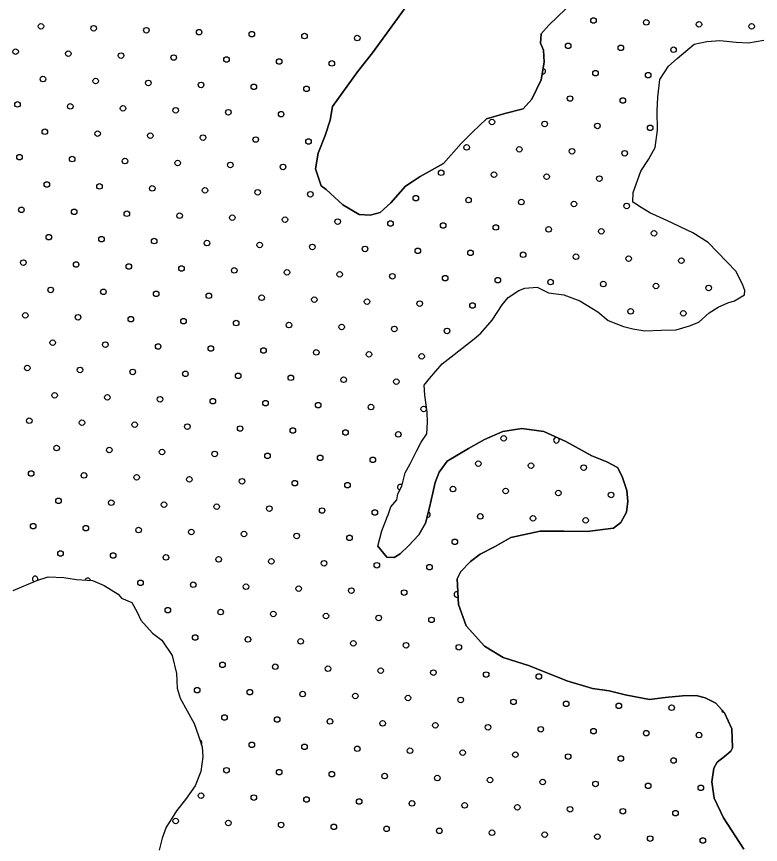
# Model space of a CAD drawing. Extents: x 1788175 to 1969470, y 584502 to 738744.
# Drawn here: x 1818039 to 1820884, y 707900 to 711066 of the extents above; entities that cross this region are included whole.
import ezdxf

# ---------------------------------------------------------------- set-up
doc = ezdxf.new("R2010")
doc.units = 0
for name, color, linetype in [('DESIGN - SCRATCH - User 1', 7, 'Continuous'), ('DESIGN - TRAFFIC CONTROL PERMANENT - Pavement Marking Text', 7, 'Continuous'), ('DESIGN - TRANSPORTATION - Edge of Traveled Way', 7, 'Continuous')]:
    doc.layers.add(name, color=color, linetype=linetype)

msp = doc.modelspace()

# ---------------------------------------------------------------- linework, layer by layer
at = {"layer": 'DESIGN - SCRATCH - User 1'}
for points in [[(1820140.1, 711096.2), (1820074.6, 711033.6), (1820045.8, 711000.3), (1820042.9, 710964.3), (1820054.2, 710937.9), (1820057.1, 710891.8), (1820045.5, 710823.9), (1820009.7, 710750.6), (1819976.8, 710713.3), (1819906.4, 710695), (1819836, 710674.6), (1819782.7, 710623.7), (1819739.7, 710580.6), (1819671.9, 710504.1), (1819582.7, 710454.1), (1819552.3, 710434.7), (1819525.8, 710417.3), (1819470.3, 710354.5), (1819429.5, 710317.4), (1819391.2, 710306.3), (1819349.3, 710309.3), (1819286.2, 710346.8), (1819223.6, 710404.4), (1819204, 710418.8), (1819181.6, 710483.5), (1819193, 710543.3), (1819218.7, 710610.8), (1819238.1, 710670.5), (1819247.3, 710722.4), (1819342.5, 710854.4), (1819400.2, 710927.2), (1819485.1, 711045.4), (1819572, 711165.6)], [(1819420.5, 709041.3), (1819435.9, 709099), (1819453.5, 709145.2), (1819456, 709152.5), (1819458.4, 709157.4), (1819470.7, 709191.7), (1819492.7, 709218.7), (1819497.6, 709240.7), (1819512.3, 709270.1), (1819524.6, 709321.6), (1819544.2, 709355.9), (1819568.6, 709404.8), (1819585.8, 709439.1), (1819607.8, 709471), (1819610.3, 709515.1), (1819608.9, 709553.8), (1819600.5, 709618.1), (1819597.4, 709656.3), (1819618, 709681.8), (1819667.3, 709738.8), (1819712.2, 709773.8), (1819789.6, 709834.1), (1819814.1, 709855.6), (1819857.3, 709904.7), (1819896.7, 709963.9), (1819919.4, 709991.4), (1819960, 710018.5), (1819982.2, 710028), (1820030.3, 710030.9), (1820073.8, 710009.8), (1820131.6, 710002.4), (1820193, 709979), (1820261.9, 709937.3), (1820301.1, 709904.3), (1820360.5, 709880.9), (1820396.3, 709872), (1820442.1, 709865), (1820504.1, 709867.5), (1820562.1, 709868.2), (1820612.5, 709883), (1820648.8, 709898.2), (1820687.7, 709933.3), (1820722.2, 709954.6), (1820758.6, 709971.8), (1820784.7, 709979.2), (1820823.3, 710002.3), (1820823.7, 710018.3), (1820816.2, 710038.5), (1820791.4, 710091.2), (1820684.2, 710201.9), (1820625.1, 710239.4), (1820526.3, 710285.8), (1820461, 710315.3), (1820427.5, 710336.1), (1820401.9, 710352.8), (1820396, 710356.9), (1820396.9, 710393), (1820426.9, 710474.4), (1820456, 710519.8), (1820481.1, 710565.3), (1820490.6, 710631.2), (1820488.4, 710705.4), (1820491.7, 710757.4), (1820499.3, 710825.4), (1820532.6, 710876.7), (1820565.3, 710906), (1820630.6, 710960.5), (1820678.8, 710971.4), (1820728.9, 710974.3), (1820790.7, 710968.8), (1820838.6, 710965.7), (1820896.9, 710976.4)], [(1820819.9, 707882.5), (1820742.9, 708002.6), (1820706.7, 708077.5), (1820698.2, 708139.9), (1820705.5, 708191.8), (1820718, 708215.5), (1820746.5, 708236.9), (1820771, 708256.4), (1820777.3, 708270.2), (1820775.1, 708342.4), (1820746.6, 708403.2), (1820713.5, 708440), (1820672, 708461), (1820638.2, 708469.9), (1820586.2, 708469.1), (1820520.1, 708462.6), (1820459.9, 708454), (1820366.4, 708472.2), (1820304.8, 708487.7), (1820241, 708497.2), (1820143.8, 708525.5), (1820001.2, 708582.9), (1819900, 708615.3), (1819829.1, 708659.1), (1819759, 708736.8), (1819729, 708817.7), (1819723.4, 708916), (1819738, 708943.7), (1819775, 708982.9), (1819811.6, 709010.1), (1819866.3, 709038.9), (1819929.1, 709073.5), (1820041.7, 709098.9), (1820133.7, 709098.8), (1820221.6, 709096.7), (1820321.9, 709110.4), (1820350.4, 709131.8), (1820371.3, 709171.3), (1820376.3, 709211.3), (1820373.3, 709253.4), (1820356.5, 709303.9), (1820345.1, 709328.2), (1820337.5, 709342.4), (1820296, 709363.4), (1820238.6, 709386.8), (1820139.9, 709441.2), (1820054.9, 709479.3), (1819971.2, 709491.3), (1819899, 709478.9), (1819828.2, 709448.5), (1819767.4, 709413.9), (1819686.3, 709365.7), (1819655.3, 709324.3), (1819640.4, 709284.6), (1819631.4, 709244.7), (1819618, 709188.9), (1819602.6, 709129.2), (1819577.5, 709083.7), (1819538.5, 709042.5), (1819505.8, 709011.3), (1819483.5, 708997.8), (1819455.5, 708998.4), (1819420.5, 709041.3)], [(1818026, 708871.3), (1818115.9, 708909.5), (1818159.9, 708923.6), (1818219.9, 708921.7), (1818267.9, 708913.8), (1818329.8, 708909.8), (1818373.8, 708889.9), (1818427.8, 708857.9), (1818439.9, 708841.9)], [(1818439.9, 708841.9), (1818479.7, 708824.9), (1818500.8, 708788.3), (1818514, 708757.9), (1818558.8, 708708.8), (1818594.2, 708681.9), (1818634.7, 708622.9), (1818651, 708554.4), (1818653.7, 708498.2), (1818664.7, 708459.9), (1818718.4, 708362.4), (1818735.2, 708316), (1818748.2, 708273.6), (1818751.3, 708235.5), (1818743.9, 708179.5), (1818722.6, 708123.9), (1818685.4, 708072.7), (1818650.3, 708029.4), (1818633.7, 708001.8), (1818610.8, 707966.2), (1818595.8, 707924.5), (1818584.7, 707878.7)]]:
    msp.add_lwpolyline(points, dxfattribs=at)
at = {"layer": 'DESIGN - TRAFFIC CONTROL PERMANENT - Pavement Marking Text'}
for centre in [(1820245.5, 711051.4), (1818132.3, 711029), (1818333.9, 711021.5), (1820447.1, 711043.9), (1820648.7, 711036.4), (1820850.3, 711029), (1818535.5, 711014), (1818737.1, 711006.6), (1818938.7, 710999.1), (1819140.3, 710991.6), (1819341.9, 710984.1), (1820148.4, 710954.3), (1818035.2, 710931.9), (1818236.8, 710924.4), (1820350, 710946.8), (1820551.6, 710939.3), (1818438.4, 710916.9), (1818640, 710909.5), (1818841.7, 710902), (1819043.3, 710894.5), (1819244.9, 710887.1), (1818139.8, 710827.3), (1820252.9, 710849.7), (1820454.5, 710842.3), (1818341.4, 710819.9), (1818543, 710812.4), (1818744.6, 710804.9), (1818946.2, 710797.5), (1819147.8, 710790), (1820155.9, 710752.7), (1820357.5, 710745.2), (1818042.7, 710730.3), (1818244.3, 710722.8), (1818445.9, 710715.3), (1818647.5, 710707.9), (1818849.1, 710700.4), (1819050.7, 710692.9), (1819857.2, 710663.1), (1820058.8, 710655.6), (1820260.4, 710648.1), (1820462, 710640.7), (1818147.2, 710625.7), (1818348.8, 710618.3), (1818550.4, 710610.8), (1818752.1, 710603.3), (1818953.7, 710595.9), (1819155.3, 710588.4), (1819760.1, 710566), (1819961.7, 710558.5), (1820163.3, 710551.1), (1820364.9, 710543.6), (1818050.1, 710528.7), (1818251.8, 710521.2), (1818453.4, 710513.7), (1818655, 710506.3), (1818856.6, 710498.8), (1819058.2, 710491.3), (1819663, 710468.9), (1819864.6, 710461.5), (1820066.3, 710454), (1820267.9, 710446.5), (1818154.7, 710424.1), (1818356.3, 710416.7), (1818557.9, 710409.2), (1818759.5, 710401.7), (1818961.1, 710394.3), (1819162.7, 710386.8), (1819566, 710371.9), (1819767.6, 710364.4), (1819969.2, 710356.9), (1818057.6, 710327), (1818259.2, 710319.6), (1820170.8, 710349.5), (1820372.4, 710342), (1818460.8, 710312.1), (1818662.4, 710304.6), (1818864.1, 710297.2), (1819065.7, 710289.7), (1819267.3, 710282.2), (1819468.9, 710274.8), (1819670.5, 710267.3), (1819872.1, 710259.8), (1820073.7, 710252.4), (1820275.3, 710244.9), (1820476.9, 710237.4), (1818162.2, 710222.5), (1818363.8, 710215), (1818565.4, 710207.6), (1818767, 710200.1), (1818968.6, 710192.6), (1819170.2, 710185.2), (1819371.8, 710177.7), (1819573.4, 710170.2), (1819775, 710162.8), (1819976.6, 710155.3), (1820178.3, 710147.8), (1820379.9, 710140.4), (1820581.5, 710132.9), (1818065.1, 710125.4), (1818266.7, 710118), (1818468.3, 710110.5), (1818669.9, 710103), (1818871.5, 710095.6), (1819073.1, 710088.1), (1819274.7, 710080.6), (1819476.4, 710073.2), (1819678, 710065.7), (1819879.6, 710058.2), (1820081.2, 710050.8), (1820282.8, 710043.3), (1820484.4, 710035.8), (1818169.6, 710020.9), (1818371.2, 710013.4), (1818572.8, 710006), (1820686, 710028.4), (1818774.5, 709998.5), (1818976.1, 709991), (1819177.7, 709983.6), (1819379.3, 709976.1), (1819580.9, 709968.6), (1819782.5, 709961.2), (1818072.5, 709923.8), (1818274.2, 709916.4), (1818475.8, 709908.9), (1820387.3, 709938.8), (1820588.9, 709931.3), (1818677.4, 709901.4), (1818879, 709894), (1819080.6, 709886.5), (1819282.2, 709879), (1819483.8, 709871.6), (1819685.4, 709864.1), (1818177.1, 709819.3), (1818378.7, 709811.8), (1818580.3, 709804.4), (1818781.9, 709796.9), (1818983.5, 709789.4), (1819185.1, 709782), (1819386.7, 709774.5), (1819588.4, 709767), (1818080, 709722.2), (1818281.6, 709714.8), (1818483.2, 709707.3), (1818684.8, 709699.8), (1818886.5, 709692.4), (1819088.1, 709684.9), (1819289.7, 709677.4), (1819491.3, 709669.9), (1818184.6, 709617.7), (1818386.2, 709610.2), (1818587.8, 709602.7), (1818789.4, 709595.3), (1818991, 709587.8), (1819192.6, 709580.3), (1819394.2, 709572.9), (1819595.8, 709565.4), (1818087.5, 709520.6), (1818289.1, 709513.1), (1818490.7, 709505.7), (1818692.3, 709498.2), (1818893.9, 709490.7), (1819095.5, 709483.3), (1819297.1, 709475.8), (1819498.8, 709468.3), (1819902, 709453.4), (1818192, 709416.1), (1818393.6, 709408.6), (1818595.2, 709401.1), (1818796.9, 709393.7), (1818998.5, 709386.2), (1819200.1, 709378.7), (1819401.7, 709371.3), (1819804.9, 709356.3), (1820006.5, 709348.9), (1820208.1, 709341.4), (1818095, 709319), (1818296.6, 709311.5), (1818498.2, 709304.1), (1818699.8, 709296.6), (1818901.4, 709289.1), (1819103, 709281.7), (1819304.6, 709274.2), (1819707.8, 709259.3), (1819909.4, 709251.8), (1820111.1, 709244.3), (1818199.5, 709214.5), (1820312.7, 709236.9), (1818401.1, 709207), (1818602.7, 709199.5), (1818804.3, 709192.1), (1819005.9, 709184.6), (1819207.5, 709177.1), (1819409.2, 709169.7), (1819812.4, 709154.7), (1818102.4, 709117.4), (1820014, 709147.3), (1820215.6, 709139.8), (1818304, 709109.9), (1818505.6, 709102.5), (1818707.2, 709095), (1818908.9, 709087.5), (1819110.5, 709080.1), (1819312.1, 709072.6), (1819715.3, 709057.7), (1818207, 709012.8), (1818408.6, 709005.4), (1818610.2, 708997.9), (1818811.8, 708990.4), (1819013.4, 708983), (1819215, 708975.5), (1819416.6, 708968), (1819618.2, 708960.6), (1818513.1, 708900.8), (1818714.7, 708893.4), (1818916.3, 708885.9), (1819117.9, 708878.4), (1819319.5, 708871), (1819521.2, 708863.5), (1818617.6, 708796.3), (1818819.3, 708788.8), (1819020.9, 708781.4), (1819222.5, 708773.9), (1819424.1, 708766.4), (1819625.7, 708759), (1818722.2, 708691.8), (1818923.8, 708684.3), (1819125.4, 708676.8), (1819327, 708669.4), (1819528.6, 708661.9), (1819730.2, 708654.4), (1818826.7, 708587.2), (1819028.3, 708579.8), (1819229.9, 708572.3), (1819431.6, 708564.8), (1819633.2, 708557.4), (1819834.8, 708549.9), (1820036.4, 708542.4), (1818729.6, 708490.2), (1818931.3, 708482.7), (1819132.9, 708475.2), (1819334.5, 708467.8), (1819536.1, 708460.3), (1819737.7, 708452.8), (1819939.3, 708445.4), (1820140.9, 708437.9), (1820342.5, 708430.4), (1820544.1, 708423), (1818834.2, 708385.6), (1819035.8, 708378.1), (1819237.4, 708370.7), (1819439, 708363.2), (1819640.6, 708355.7), (1819842.2, 708348.3), (1820043.8, 708340.8), (1820245.5, 708333.3), (1820447.1, 708325.9), (1820648.7, 708318.4), (1818938.7, 708281.1), (1819140.3, 708273.6), (1819341.9, 708266.1), (1819543.6, 708258.7), (1819745.2, 708251.2), (1819946.8, 708243.7), (1820148.4, 708236.3), (1820350, 708228.8), (1820551.6, 708221.3), (1818841.7, 708184), (1819043.3, 708176.5), (1819244.9, 708169.1), (1819446.5, 708161.6), (1819648.1, 708154.1), (1819849.7, 708146.7), (1820051.3, 708139.2), (1820252.9, 708131.7), (1820454.5, 708124.3), (1820656.1, 708116.8), (1818744.6, 708086.9), (1818946.2, 708079.5), (1819147.8, 708072), (1819349.4, 708064.5), (1819551, 708057.1), (1819752.6, 708049.6), (1819954.2, 708042.1), (1820155.9, 708034.7), (1820357.5, 708027.2), (1820559.1, 708019.7), (1818647.5, 707989.9), (1818849.1, 707982.4), (1819050.7, 707974.9), (1819252.3, 707967.5), (1819454, 707960), (1819655.6, 707952.5), (1819857.2, 707945.1), (1820058.8, 707937.6), (1820260.4, 707930.1), (1820462, 707922.7), (1820663.6, 707915.2)]:
    msp.add_circle(centre, 10.6, dxfattribs=at)
for centre, start, end in [((1820051.3, 710857.2), 259.631, 80.897), ((1820103.6, 709445.9), 66.5375, 65.243), ((1819506.2, 709266.7), 47.5537, 265.2235), ((1819610.8, 709162.2), 257.4216, 73.5938), ((1818109.9, 708915.8), 330.0796, 253.3356), ((1818311.5, 708908.3), 11.1058, 161.6763), ((1819722.8, 708856), 70.8008, 295.739), ((1820745.8, 708415.5), 178.0214, 265.8671), ((1818737.1, 708288.5), 323.0845, 70.9435)]:
    msp.add_arc(centre, 10.6, start, end, dxfattribs=at)
at = {"layer": 'DESIGN - TRANSPORTATION - Edge of Traveled Way'}
for points in [[(1819572, 711165.6), (1819485.1, 711045.4), (1819400.2, 710927.2), (1819342.5, 710854.4), (1819247.3, 710722.4), (1819238.1, 710670.5), (1819218.7, 710610.8), (1819193, 710543.3), (1819181.6, 710483.5), (1819204, 710418.8), (1819223.6, 710404.4), (1819286.2, 710346.8), (1819349.3, 710309.3), (1819391.2, 710306.3), (1819429.5, 710317.4), (1819470.3, 710354.5), (1819525.8, 710417.3), (1819552.3, 710434.7), (1819582.7, 710454.1), (1819671.9, 710504.1), (1819739.7, 710580.6), (1819782.7, 710623.7), (1819836, 710674.6), (1819906.4, 710695), (1819976.8, 710713.3), (1820009.7, 710750.6), (1820045.5, 710823.9), (1820057.1, 710891.8), (1820054.2, 710937.9), (1820042.9, 710964.3), (1820045.8, 711000.3), (1820074.6, 711033.6), (1820140.1, 711096.2)], [(1819420.5, 709041.3), (1819435.9, 709099), (1819453.5, 709145.2), (1819456, 709152.5), (1819458.4, 709157.4), (1819470.7, 709191.7), (1819492.7, 709218.7), (1819497.6, 709240.7), (1819512.3, 709270.1), (1819524.6, 709321.6), (1819544.2, 709355.9), (1819568.6, 709404.8), (1819585.8, 709439.1), (1819607.8, 709471), (1819610.3, 709515.1), (1819608.9, 709553.8), (1819600.5, 709618.1), (1819597.4, 709656.3), (1819618, 709681.8), (1819667.3, 709738.8), (1819712.2, 709773.8), (1819789.6, 709834.1), (1819814.1, 709855.6), (1819857.3, 709904.7), (1819896.7, 709963.9), (1819919.4, 709991.4), (1819960, 710018.5), (1819982.2, 710028), (1820030.3, 710030.9), (1820073.8, 710009.8), (1820131.6, 710002.4), (1820193, 709979), (1820261.9, 709937.3), (1820301.1, 709904.3), (1820360.5, 709880.9), (1820396.3, 709872), (1820442.1, 709865), (1820504.1, 709867.5), (1820562.1, 709868.2), (1820612.5, 709883), (1820648.8, 709898.2), (1820687.7, 709933.3), (1820722.2, 709954.6), (1820758.6, 709971.8), (1820784.7, 709979.2), (1820823.3, 710002.3), (1820823.7, 710018.3), (1820816.2, 710038.5), (1820791.4, 710091.2), (1820684.2, 710201.9), (1820625.1, 710239.4), (1820526.3, 710285.8), (1820461, 710315.3), (1820427.5, 710336.1), (1820401.9, 710352.8), (1820396, 710356.9), (1820396.9, 710393), (1820426.9, 710474.4), (1820456, 710519.8), (1820481.1, 710565.3), (1820490.6, 710631.2), (1820488.4, 710705.4), (1820491.7, 710757.4), (1820499.3, 710825.4), (1820532.6, 710876.7), (1820565.3, 710906), (1820630.6, 710960.5), (1820678.8, 710971.4), (1820728.9, 710974.3), (1820790.7, 710968.8), (1820838.6, 710965.7), (1820896.9, 710976.4)], [(1819420.5, 709041.3), (1819455.5, 708998.4), (1819483.5, 708997.8), (1819505.8, 709011.3), (1819538.5, 709042.5), (1819577.5, 709083.7), (1819602.6, 709129.2), (1819618, 709188.9), (1819631.4, 709244.7), (1819640.4, 709284.6), (1819655.3, 709324.3), (1819686.3, 709365.7), (1819767.4, 709413.9), (1819828.2, 709448.5), (1819899, 709478.9), (1819971.2, 709491.3), (1820054.9, 709479.3), (1820139.9, 709441.2), (1820238.6, 709386.8), (1820296, 709363.4), (1820337.5, 709342.4), (1820345.1, 709328.2), (1820356.5, 709303.9), (1820373.3, 709253.4), (1820376.3, 709211.3), (1820371.3, 709171.3), (1820350.4, 709131.8), (1820321.9, 709110.4), (1820221.6, 709096.7), (1820133.7, 709098.8), (1820041.7, 709098.9), (1819929.1, 709073.5), (1819866.3, 709038.9), (1819811.6, 709010.1), (1819775, 708982.9), (1819738, 708943.7), (1819723.4, 708916), (1819729, 708817.7), (1819759, 708736.8), (1819829.1, 708659.1), (1819900, 708615.3), (1820001.2, 708582.9), (1820143.8, 708525.5), (1820241, 708497.2), (1820304.8, 708487.7), (1820366.4, 708472.2), (1820459.9, 708454), (1820520.1, 708462.6), (1820586.2, 708469.1), (1820638.2, 708469.9), (1820672, 708461), (1820713.5, 708440), (1820746.6, 708403.2), (1820775.1, 708342.4), (1820777.3, 708270.2), (1820771, 708256.4), (1820746.5, 708236.9), (1820718, 708215.5), (1820705.5, 708191.8), (1820698.2, 708139.9), (1820706.7, 708077.5), (1820742.9, 708002.6), (1820819.9, 707882.5)], [(1818026, 708871.3), (1818115.9, 708909.5), (1818159.9, 708923.6), (1818219.9, 708921.7), (1818267.9, 708913.8), (1818329.8, 708909.8), (1818373.8, 708889.9), (1818427.8, 708857.9), (1818439.9, 708841.9)], [(1818439.9, 708841.9), (1818479.7, 708824.9), (1818500.8, 708788.3), (1818514, 708757.9), (1818558.8, 708708.8), (1818594.2, 708681.9), (1818634.7, 708622.9), (1818651, 708554.4), (1818653.7, 708498.2), (1818664.7, 708459.9), (1818718.4, 708362.4), (1818735.2, 708316), (1818748.2, 708273.6), (1818751.3, 708235.5), (1818743.9, 708179.5), (1818722.6, 708123.9), (1818685.4, 708072.7), (1818650.3, 708029.4), (1818633.7, 708001.8), (1818610.8, 707966.2), (1818595.8, 707924.5), (1818584.7, 707878.7)]]:
    msp.add_lwpolyline(points, dxfattribs=at)

doc.saveas('drawing.dxf')
